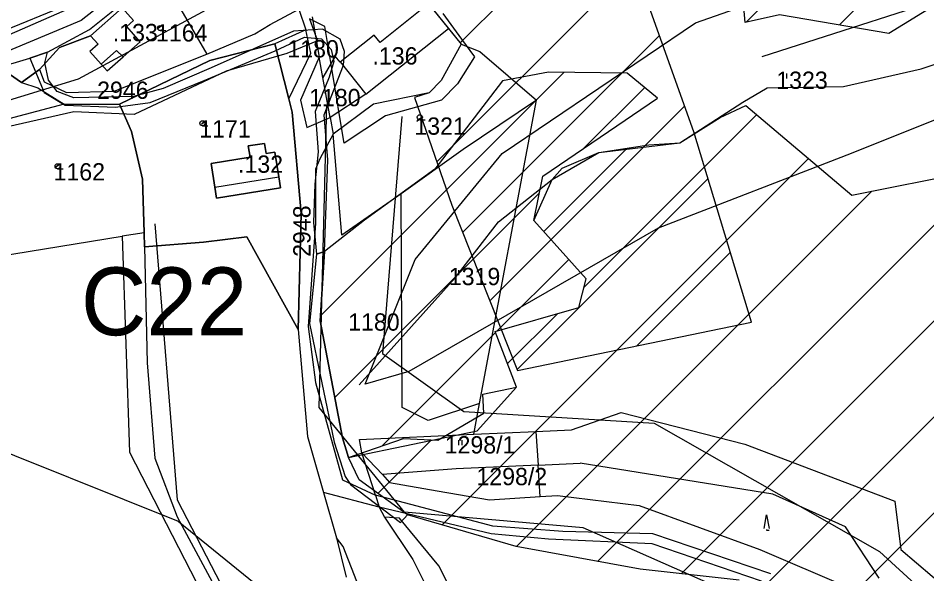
# Model space of a CAD drawing. Extents: x -564810 to -550519, y -1045831 to -1034011.
# Drawn here: x -554719.8 to -554451.9, y -1038207.3 to -1038043.4 of the extents above; entities that cross this region are included whole.
import ezdxf

# ---------------------------------------------------------------- set-up
doc = ezdxf.new("R2010")
doc.units = 0
for name, color, linetype in [('Biokoridory', 7, 'Continuous'), ('Interakční prvky', 7, 'Continuous'), ('KN stav', 7, 'Continuous'), ('Lesní porost', 7, 'Continuous'), ('Obvod KPU', 7, 'Continuous'), ('Odvodněné plochy', 7, 'Continuous'), ('označ pol cest', 7, 'Continuous'), ('Parcelní čísla', 7, 'Continuous'), ('Polní cesty stavající', 7, 'Continuous'), ('přeložka st silnice', 7, 'Continuous'), ('STG', 7, 'Continuous'), ('vodní toky', 7, 'Continuous'), ('Vrstva 22', 7, 'Continuous'), ('Vrstva 33', 7, 'Continuous'), ('Vrstva 39', 7, 'Continuous'), ('Vrstva 4', 7, 'Continuous'), ('zamokř ploch', 7, 'Continuous')]:
    doc.layers.add(name, color=color, linetype=linetype)

msp = doc.modelspace()

# ---------------------------------------------------------------- linework, layer by layer
at = {"layer": 'Biokoridory'}
for points in [[(-554166.15, -1038675.89), (-554257.77, -1038563.66), (-554316.17, -1038448), (-554353.97, -1038355.23), (-554404.36, -1038287.66), (-554483.38, -1038224.68), (-554553.23, -1038193.76), (-554605.91, -1038189.18), (-554631.11, -1038158.26), (-554628.82, -1038068.93)], [(-554606.72, -1038072.44), (-554612.45, -1038142.3), (-554588.4, -1038159.48), (-554532.28, -1038162.91), (-554465.86, -1038200.71), (-554410.89, -1038251.1), (-554375.39, -1038293.47), (-554338.74, -1038339.28), (-554300.95, -1038418.3), (-554240.25, -1038545.42), (-554153.22, -1038648.49)]]:
    msp.add_lwpolyline(points, dxfattribs=at)
at = {"layer": 'Interakční prvky'}
for points in [[(-554500.5, -1038054.71), (-554434.35, -1038033.38), (-554435.99, -1037999.47), (-554429.98, -1037983.06), (-554380.23, -1037878.04)], [(-554679.49, -1038104.09), (-554672.93, -1038185.48), (-554624.38, -1038279.33), (-554562.06, -1038368.6), (-554474.24, -1038597.89)]]:
    msp.add_lwpolyline(points, dxfattribs=at)
at = {"layer": 'KN stav'}
for p, q in [((-554675.77, -1038034.11), (-554664.23, -1038054.02)), ((-554704.76, -1038039.29), (-554735.21, -1038051.7)), ((-554689.19, -1038040.4), (-554698.46, -1038048.64)), ((-554698.46, -1038048.64), (-554689.19, -1038040.4)), ((-554685.87, -1038044.14), (-554689.19, -1038040.4)), ((-554645.54, -1038045.31), (-554637.1, -1038040.83)), ((-554637.1, -1038040.83), (-554634.99, -1038046.89)), ((-554598.81, -1038039.18), (-554613.14, -1038050.57)), ((-554598.81, -1038039.18), (-554592.98, -1038046.51)), ((-554633.17, -1038043.08), (-554631.04, -1038054.95)), ((-554687.84, -1038045.89), (-554685.87, -1038044.14)), ((-554683.84, -1038050.38), (-554687.84, -1038045.89)), ((-554650.02, -1038048.1), (-554645.54, -1038045.31)), ((-554592.98, -1038046.51), (-554589.17, -1038051.13)), ((-554698.46, -1038048.64), (-554707.68, -1038052.06)), ((-554707.68, -1038052.06), (-554698.46, -1038048.64)), ((-554698.46, -1038048.64), (-554696.29, -1038051.08)), ((-554664.23, -1038054.02), (-554650.02, -1038048.1)), ((-554634.99, -1038046.89), (-554644.11, -1038051.04)), ((-554633.57, -1038053.8), (-554634.99, -1038046.89)), ((-554614.86, -1038048.41), (-554624.87, -1038056.37)), ((-554613.14, -1038050.57), (-554614.86, -1038048.41)), ((-554707.68, -1038052.06), (-554713.59, -1038058.59)), ((-554713.59, -1038058.59), (-554707.68, -1038052.06)), ((-554696.29, -1038051.08), (-554698.7, -1038053.23)), ((-554688.85, -1038054.84), (-554683.84, -1038050.38)), ((-554644.11, -1038051.04), (-554663.28, -1038055.94)), ((-554663.28, -1038055.94), (-554644.11, -1038051.04)), ((-554644.11, -1038051.04), (-554640.04, -1038067.24)), ((-554640.04, -1038067.24), (-554644.11, -1038051.04)), ((-554589.17, -1038051.13), (-554595.08, -1038061.87)), ((-554589.17, -1038051.13), (-554583.68, -1038053.32)), ((-554698.7, -1038053.23), (-554695.35, -1038057)), ((-554691.52, -1038065), (-554664.23, -1038054.02)), ((-554640.04, -1038067.24), (-554633.57, -1038053.8)), ((-554626.38, -1038054.65), (-554629.98, -1038060.9)), ((-554624.87, -1038056.37), (-554626.38, -1038054.65)), ((-554583.68, -1038053.32), (-554566.98, -1038067.58)), ((-554718.89, -1038062.44), (-554728.28, -1038055.91)), ((-554728.28, -1038055.91), (-554718.89, -1038062.44)), ((-554695.35, -1038057), (-554693.55, -1038059.02)), ((-554693.55, -1038059.02), (-554688.85, -1038054.84)), ((-554663.28, -1038055.94), (-554689.95, -1038068.83)), ((-554689.95, -1038068.83), (-554663.28, -1038055.94)), ((-554631.04, -1038054.95), (-554636.6, -1038067.6)), ((-554629.98, -1038060.9), (-554631.04, -1038054.95)), ((-554713.59, -1038058.59), (-554718.89, -1038062.44)), ((-554718.89, -1038062.44), (-554713.59, -1038058.59)), ((-554713.59, -1038058.59), (-554712.2, -1038062.22)), ((-554718.89, -1038062.44), (-554714.04, -1038064)), ((-554712.2, -1038062.22), (-554705.57, -1038065.4)), ((-554627.86, -1038072.74), (-554629.98, -1038060.9)), ((-554595.08, -1038061.87), (-554598.69, -1038065.42)), ((-554714.04, -1038064), (-554706.24, -1038068.84)), ((-554705.57, -1038065.4), (-554691.52, -1038065)), ((-554598.69, -1038065.42), (-554615.11, -1038068.85)), ((-554640.04, -1038067.24), (-554639.04, -1038071.2)), ((-554639.04, -1038071.2), (-554640.04, -1038067.24)), ((-554636.6, -1038067.6), (-554634.71, -1038075.71)), ((-554566.98, -1038067.58), (-554588.58, -1038082.18)), ((-554583.79, -1038157.08), (-554566.98, -1038067.58)), ((-554706.24, -1038068.84), (-554729.53, -1038074.97)), ((-554706.24, -1038068.84), (-554689.95, -1038068.83)), ((-554689.95, -1038068.83), (-554686.4, -1038076.9)), ((-554686.4, -1038076.9), (-554689.95, -1038068.83)), ((-554615.11, -1038068.85), (-554626.98, -1038077.66)), ((-554639.04, -1038071.2), (-554636.35, -1038101.08)), ((-554636.35, -1038101.08), (-554639.04, -1038071.2)), ((-554634.71, -1038075.71), (-554627.86, -1038072.74)), ((-554627.86, -1038072.74), (-554626.98, -1038077.66)), ((-554686.4, -1038076.9), (-554683.13, -1038090.94)), ((-554683.13, -1038090.94), (-554686.4, -1038076.9)), ((-554626.98, -1038077.66), (-554630.93, -1038084.89)), ((-554624.36, -1038107.44), (-554626.98, -1038077.66)), ((-554647.2, -1038080.37), (-554651.98, -1038081.13)), ((-554651.98, -1038081.13), (-554647.2, -1038080.37)), ((-554651.98, -1038081.13), (-554651.46, -1038084.45)), ((-554651.46, -1038084.45), (-554651.98, -1038081.13)), ((-554646.72, -1038083.4), (-554647.2, -1038080.37)), ((-554647.2, -1038080.37), (-554646.72, -1038083.4)), ((-554644.15, -1038082.99), (-554646.72, -1038083.4)), ((-554646.72, -1038083.4), (-554644.15, -1038082.99)), ((-554643, -1038090.27), (-554644.15, -1038082.99)), ((-554644.15, -1038082.99), (-554643, -1038090.27)), ((-554588.58, -1038082.18), (-554606.88, -1038095.3)), ((-554651.46, -1038084.45), (-554662.97, -1038086.27)), ((-554662.97, -1038086.27), (-554651.46, -1038084.45)), ((-554662.97, -1038086.27), (-554661.87, -1038093.25)), ((-554661.87, -1038093.25), (-554662.97, -1038086.27)), ((-554630.93, -1038084.89), (-554632.13, -1038087.98)), ((-554632.13, -1038087.98), (-554632.12, -1038103.94)), ((-554683.13, -1038090.94), (-554682.68, -1038106.72)), ((-554682.68, -1038106.72), (-554683.13, -1038090.94)), ((-554642.49, -1038093.51), (-554643, -1038090.27)), ((-554643, -1038090.27), (-554642.49, -1038093.51)), ((-554661.87, -1038093.25), (-554661.35, -1038096.49)), ((-554661.35, -1038096.49), (-554661.87, -1038093.25)), ((-554661.35, -1038096.49), (-554642.49, -1038093.51)), ((-554642.49, -1038093.51), (-554661.35, -1038096.49)), ((-554606.88, -1038095.3), (-554624.36, -1038107.44)), ((-554606.65, -1038158.29), (-554606.88, -1038095.3)), ((-554636.35, -1038101.08), (-554637.28, -1038135.23)), ((-554637.28, -1038135.23), (-554636.35, -1038101.08)), ((-554632.12, -1038103.94), (-554634.33, -1038134.43)), ((-554736.92, -1038115.55), (-554689.12, -1038107.77)), ((-554682.68, -1038106.72), (-554689.12, -1038107.77)), ((-554689.12, -1038107.77), (-554687.04, -1038171.44)), ((-554682.56, -1038110.92), (-554682.68, -1038106.72)), ((-554682.68, -1038106.72), (-554682.56, -1038110.92)), ((-554652.43, -1038107.92), (-554665.21, -1038109.47)), ((-554665.21, -1038109.47), (-554652.43, -1038107.92)), ((-554637.28, -1038135.23), (-554652.43, -1038107.92)), ((-554652.43, -1038107.92), (-554637.28, -1038135.23)), ((-554665.21, -1038109.47), (-554682.56, -1038110.92)), ((-554682.56, -1038110.92), (-554665.21, -1038109.47)), ((-554682.56, -1038110.92), (-554681.79, -1038145.14)), ((-554634.33, -1038134.43), (-554632.12, -1038150.94)), ((-554637.28, -1038135.23), (-554634.5, -1038166.79)), ((-554681.79, -1038145.14), (-554679.56, -1038173.25)), ((-554632.12, -1038150.94), (-554624.25, -1038179.56)), ((-554598.97, -1038162.09), (-554606.65, -1038158.29)), ((-554583.79, -1038157.08), (-554598.97, -1038162.09)), ((-554585.5, -1038166.18), (-554583.79, -1038157.08)), ((-554556.67, -1038164.83), (-554542.04, -1038159.77)), ((-554542.04, -1038159.77), (-554505.56, -1038169.05)), ((-554634.5, -1038166.79), (-554629.78, -1038183.36)), ((-554619.18, -1038167.69), (-554585.5, -1038166.18)), ((-554585.5, -1038166.18), (-554567.2, -1038165.36)), ((-554567.2, -1038165.36), (-554556.67, -1038164.83)), ((-554567.2, -1038165.36), (-554566.52, -1038175.24)), ((-554618.48, -1038171.66), (-554619.18, -1038167.69)), ((-554505.56, -1038169.05), (-554461.35, -1038185.92)), ((-554687.04, -1038171.44), (-554629.46, -1038283.33)), ((-554612.45, -1038178.08), (-554618.48, -1038171.66)), ((-554614.45, -1038184.12), (-554618.48, -1038171.66)), ((-554679.56, -1038173.25), (-554672.97, -1038190.5)), ((-554566.52, -1038175.24), (-554590.64, -1038176.39)), ((-554565.88, -1038184.49), (-554566.52, -1038175.24)), ((-554590.64, -1038176.39), (-554612.45, -1038178.08)), ((-554624.25, -1038179.56), (-554614.45, -1038184.12)), ((-554612.45, -1038178.08), (-554610.3, -1038180.38)), ((-554610.3, -1038180.38), (-554596.33, -1038182.81)), ((-554629.78, -1038183.36), (-554625.99, -1038196.67)), ((-554613.39, -1038187.65), (-554629.78, -1038183.36)), ((-554596.33, -1038182.81), (-554580.84, -1038185.52)), ((-554614.45, -1038184.12), (-554613.39, -1038187.65)), ((-554579.91, -1038193.31), (-554614.45, -1038184.12)), ((-554580.84, -1038185.52), (-554565.88, -1038184.49)), ((-554461.35, -1038185.92), (-554459.59, -1038200.16)), ((-554613.39, -1038187.65), (-554611.83, -1038190.59)), ((-554580.41, -1038195.58), (-554613.39, -1038187.65)), ((-554672.97, -1038190.5), (-554641.09, -1038249.46)), ((-554611.83, -1038190.59), (-554603.43, -1038203.08)), ((-554607.42, -1038190.91), (-554611.83, -1038190.59)), ((-554595.77, -1038205.02), (-554607.42, -1038190.91)), ((-554559.23, -1038194.82), (-554579.91, -1038193.31)), ((-554625.99, -1038196.67), (-554623.12, -1038208.31)), ((-554624.03, -1038199.3), (-554625.99, -1038196.67)), ((-554563.48, -1038197.11), (-554580.41, -1038195.58)), ((-554532.66, -1038195.51), (-554559.23, -1038194.82)), ((-554497.94, -1038207.35), (-554532.66, -1038195.51)), ((-554619.94, -1038209.55), (-554624.03, -1038199.3)), ((-554532.91, -1038198.5), (-554563.48, -1038197.11)), ((-554500.64, -1038209.5), (-554532.91, -1038198.5)), ((-554459.59, -1038200.16), (-554412.18, -1038240.63)), ((-554603.43, -1038203.08), (-554590.28, -1038229.56)), ((-554582.68, -1038230.83), (-554595.77, -1038205.02))]:
    msp.add_line(p, q, dxfattribs=at)
at = {"layer": 'Lesní porost'}
for p, q in [((-554630.69, -1038131.21), (-554558.9, -1038059.42)), ((-554563.5, -1038059.35), (-554577.04, -1038061.88)), ((-554540.22, -1038059.69), (-554563.5, -1038059.35)), ((-554531.29, -1038067.02), (-554540.22, -1038059.69)), ((-554577.04, -1038061.88), (-554597, -1038088.02)), ((-554553.02, -1038081.82), (-554535.1, -1038063.9)), ((-554565.12, -1038090.06), (-554531.29, -1038067.02)), ((-554552.95, -1038122.74), (-554502.06, -1038071.85)), ((-554549.02, -1038203.67), (-554419.08, -1038073.73)), ((-554564.87, -1038106.39), (-554540.56, -1038082.08)), ((-554594.83, -1038192.91), (-554486.76, -1038084.84)), ((-554597, -1038088.02), (-554617.72, -1038102.99)), ((-554567.8, -1038103.13), (-554565.12, -1038090.06)), ((-554524.38, -1038207.31), (-554409.26, -1038092.2)), ((-554626.49, -1038155.29), (-554566.12, -1038094.91)), ((-554572.9, -1038199.27), (-554468.1, -1038094.47)), ((-554617.72, -1038102.99), (-554629.47, -1038112.27)), ((-554552.33, -1038120.34), (-554567.8, -1038103.13)), ((-554501.93, -1038213.14), (-554394.29, -1038105.51)), ((-554629.47, -1038112.27), (-554630.79, -1038132.74)), ((-554578.56, -1038135.64), (-554557.5, -1038114.59)), ((-554554.49, -1038128.77), (-554552.33, -1038120.34)), ((-554485.74, -1038225.24), (-554383.37, -1038122.87)), ((-554579.22, -1038135.83), (-554554.49, -1038128.77)), ((-554575.53, -1038145.33), (-554560.76, -1038130.56)), ((-554630.79, -1038132.74), (-554624.22, -1038167.24)), ((-554612.48, -1038169.56), (-554579.09, -1038136.17)), ((-554572.85, -1038152.23), (-554579.22, -1038135.83)), ((-554582.84, -1038154.36), (-554572.85, -1038152.23)), ((-554582.55, -1038159.95), (-554582.84, -1038154.36)), ((-554596.06, -1038167.87), (-554582.55, -1038159.95)), ((-554624.22, -1038167.24), (-554622.44, -1038172.99)), ((-554622.44, -1038172.99), (-554606.19, -1038167.4)), ((-554613.82, -1038183.61), (-554598.18, -1038167.98)), ((-554606.19, -1038167.4), (-554596.06, -1038167.87))]:
    msp.add_line(p, q, dxfattribs=at)
msp.add_lwpolyline([(-554507.22, -1038209.19), (-554536.4, -1038206), (-554573.04, -1038199.24), (-554605.08, -1038189.94), (-554619.32, -1038179.63), (-554622.44, -1038172.99), (-554584.5, -1038165.15), (-554572.85, -1038152.23), (-554579.22, -1038135.83), (-554554.49, -1038128.77), (-554552.33, -1038120.34), (-554567.8, -1038103.13), (-554562.39, -1038091.06), (-554548.67, -1038083.04), (-554524.77, -1038080.2), (-554512.82, -1038072.74), (-554505.24, -1038069.15), (-554474.03, -1038095.65), (-554439.55, -1038088.79), (-554420.18, -1038071.66), (-554403.35, -1038103.31), (-554391.47, -1038106.2), (-554350.14, -1038191.22), (-554270.7, -1038354.77)], dxfattribs=at)
at = {"layer": 'Obvod KPU'}
for p, q in [((-554629.43, -1038045.93), (-554633.97, -1038043.68)), ((-554633.97, -1038043.68), (-554631.56, -1038050.17)), ((-554594.63, -1038042.1), (-554589.08, -1038049.67)), ((-554627.36, -1038058.27), (-554629.43, -1038045.93)), ((-554631.56, -1038050.17), (-554640.63, -1038053.86)), ((-554589.08, -1038049.67), (-554585.27, -1038054.81)), ((-554640.63, -1038053.86), (-554658.52, -1038059.11)), ((-554585.27, -1038054.81), (-554590.31, -1038062.84)), ((-554658.52, -1038059.11), (-554685.65, -1038071.84)), ((-554626.42, -1038063.74), (-554627.36, -1038058.27)), ((-554624.55, -1038075.13), (-554626.42, -1038063.74)), ((-554590.31, -1038062.84), (-554594.98, -1038067.64)), ((-554594.98, -1038067.64), (-554611.56, -1038072.28)), ((-554703.45, -1038071.08), (-554725.09, -1038076)), ((-554685.65, -1038071.84), (-554703.45, -1038071.08)), ((-554611.56, -1038072.28), (-554623.69, -1038080.26)), ((-554623.69, -1038080.26), (-554624.55, -1038075.13))]:
    msp.add_line(p, q, dxfattribs=at)
at = {"layer": 'Odvodněné plochy'}
msp.add_lwpolyline([(-554620.22, -1037997.56), (-554605.22, -1038019.04), (-554611.24, -1038026.06), (-554605.46, -1038033.93), (-554600.2, -1038037.48), (-554589.17, -1038051.13), (-554595.08, -1038061.87), (-554598.69, -1038065.42), (-554602.98, -1038066.8), (-554591.94, -1038098.56), (-554572.62, -1038147.34), (-554503.6, -1038133.07), (-554520.63, -1038076.93), (-554544.09, -1038011.12), (-554604.82, -1037999.15), (-554620.22, -1037997.56)], dxfattribs=at)
msp.add_lwpolyline([(-554508.2, -1038012.96), (-554453.45, -1038014.8), (-554448.85, -1038039.19), (-554463.12, -1038047.93), (-554495.32, -1038042.41), (-554505.44, -1038044.71)], close=True, dxfattribs=at)
at = {"layer": 'Polní cesty stavající'}
for p, q in [((-554630.08, -1038046.7), (-554638.63, -1038047.3)), ((-554624.91, -1038049.63), (-554630.08, -1038046.7)), ((-554638.63, -1038047.3), (-554662.93, -1038058.08)), ((-554644.1, -1038053.04), (-554635.42, -1038049.03)), ((-554635.42, -1038049.03), (-554630.44, -1038049.58)), ((-554630.44, -1038049.58), (-554627.51, -1038052.66)), ((-554623.59, -1038053.31), (-554624.91, -1038049.63)), ((-554711.16, -1038053.45), (-554716.42, -1038055.24)), ((-554711.97, -1038056.59), (-554711.16, -1038053.45)), ((-554665, -1038061.84), (-554644.1, -1038053.04)), ((-554627.51, -1038052.66), (-554626.72, -1038056.24)), ((-554623.91, -1038057.35), (-554623.59, -1038053.31)), ((-554716.42, -1038055.24), (-554712.14, -1038065.33)), ((-554710.87, -1038061.73), (-554711.97, -1038056.59)), ((-554629.64, -1038071.96), (-554623.91, -1038057.35)), ((-554626.72, -1038056.24), (-554628.18, -1038060.87)), ((-554662.93, -1038058.08), (-554677.1, -1038064.22)), ((-554708.34, -1038065.05), (-554710.87, -1038061.73)), ((-554680.87, -1038068.35), (-554665, -1038061.84)), ((-554628.18, -1038060.87), (-554632.28, -1038070.92)), ((-554712.14, -1038065.33), (-554705.95, -1038069.12)), ((-554703.37, -1038066.92), (-554708.34, -1038065.05)), ((-554677.1, -1038064.22), (-554685.81, -1038066.54)), ((-554685.81, -1038066.54), (-554703.37, -1038066.92)), ((-554705.95, -1038069.12), (-554691.09, -1038069.7)), ((-554691.09, -1038069.7), (-554680.87, -1038068.35)), ((-554632.28, -1038070.92), (-554631.39, -1038082.89)), ((-554628.54, -1038085.19), (-554629.64, -1038071.96)), ((-554631.39, -1038082.89), (-554632.38, -1038092.41)), ((-554629.47, -1038112.27), (-554628.54, -1038085.19)), ((-554632.38, -1038092.41), (-554632.71, -1038103.66)), ((-554632.71, -1038103.66), (-554631.9, -1038113.01)), ((-554631.9, -1038113.01), (-554633.93, -1038133.5)), ((-554629.47, -1038112.27), (-554631.9, -1038113.01)), ((-554631.9, -1038113.01), (-554629.47, -1038112.27)), ((-554630.79, -1038132.74), (-554629.47, -1038112.27)), ((-554633.93, -1038133.5), (-554626.7, -1038168.45)), ((-554624.22, -1038167.24), (-554630.79, -1038132.74)), ((-554622.44, -1038172.99), (-554624.22, -1038167.24)), ((-554626.7, -1038168.45), (-554623.39, -1038178.64)), ((-554619.32, -1038179.63), (-554622.44, -1038172.99)), ((-554623.39, -1038178.64), (-554621.82, -1038181.01)), ((-554605.08, -1038189.94), (-554619.32, -1038179.63)), ((-554621.82, -1038181.01), (-554607.1, -1038192.24)), ((-554607.1, -1038192.24), (-554605.08, -1038189.94))]:
    msp.add_line(p, q, dxfattribs=at)
at = {"layer": 'přeložka st silnice'}
for p, q in [((-554589.51, -1038050.71), (-554548.95, -1038010.16)), ((-554505.2, -1038044.66), (-554474.63, -1038014.09)), ((-554477.69, -1038045.43), (-554452.44, -1038020.18)), ((-554596.36, -1038085.85), (-554538.19, -1038027.68)), ((-554588.77, -1038106.55), (-554530.75, -1038048.53)), ((-554580.75, -1038126.81), (-554523.32, -1038069.38)), ((-554572.72, -1038147.07), (-554516.43, -1038090.77)), ((-554537.44, -1038140.06), (-554509.85, -1038112.48))]:
    msp.add_line(p, q, dxfattribs=at)
at = {"layer": 'STG'}
for points in [[(-554869.18, -1038103.59), (-554792.02, -1038088.89), (-554702, -1038061.32), (-554637.7, -1038026.41), (-554593.61, -1037978.63), (-554527.48, -1037903.29), (-554454, -1037844.49), (-554369.49, -1037815.08), (-554308.86, -1037802.22), (-554193.13, -1037767.31), (-554149.04, -1037743.42)], [(-554261.1, -1038169.74), (-554292.33, -1038127.48), (-554345.61, -1038052.13), (-554428.28, -1038065), (-554474.2, -1038083.37), (-554531.15, -1038105.42), (-554604.64, -1038147.69), (-554617.5, -1038151.36), (-554602.8, -1038114.61), (-554577.08, -1038083.37), (-554520.13, -1038044.78), (-554452.16, -1038020.9), (-554411.74, -1038002.52), (-554288.66, -1037974.96)], [(-554916.94, -1038087.05), (-554847.13, -1038116.45), (-554801.21, -1038136.66), (-554736.91, -1038166.07), (-554672.61, -1038191.79), (-554613.82, -1038239.57), (-554562.38, -1038302.05), (-554505.43, -1038403.11), (-554487.06, -1038482.13), (-554488.9, -1038513.37), (-554521.97, -1038597.9), (-554562.38, -1038706.32), (-554606.47, -1038779.82), (-554654.24, -1038912.13)]]:
    msp.add_lwpolyline(points, dxfattribs=at)
at = {"layer": 'vodní toky'}
msp.add_lwpolyline([(-554666.01, -1038013.84), (-554695.31, -1038036.32), (-554735.84, -1038054.17), (-554758.35, -1038060.56), (-554838.97, -1038073.11), (-554851.29, -1038073.11), (-554868.67, -1038067.16), (-554893.99, -1038066.45), (-554934.53, -1038071.18)], dxfattribs=at)
at = {"layer": 'Vrstva 33'}
msp.add_lwpolyline([(-554619.29, -1038151.54), (-554590.94, -1038120.02), (-554578.16, -1038103.54), (-554562.39, -1038091.06), (-554559.39, -1038087.71), (-554548.67, -1038083.04), (-554533.9, -1038080.78), (-554524.77, -1038080.2), (-554506.12, -1038068.17), (-554499, -1038063.96), (-554476.5, -1038063.57), (-554453.62, -1038058.43), (-554402.71, -1038041.46), (-554373.51, -1038045.38), (-554344.82, -1038054.97), (-554332.55, -1038057.03), (-554311.48, -1038055.08), (-554299.21, -1038053.32), (-554289.18, -1038042.25)], dxfattribs=at)
at = {"layer": 'Vrstva 39'}
for p, q in [((-554668.21, -1038018.02), (-554701.29, -1038044.14)), ((-554698.78, -1038046.76), (-554667.7, -1038021.81)), ((-554701.29, -1038044.14), (-554729.59, -1038055.91)), ((-554711.16, -1038053.45), (-554698.78, -1038046.76)), ((-554716.42, -1038055.24), (-554711.16, -1038053.45)), ((-554739.89, -1038062.21), (-554716.42, -1038055.24))]:
    msp.add_line(p, q, dxfattribs=at)
at = {"layer": 'Vrstva 4'}
for p, q in [((-554617.32, -1038065.86), (-554592.98, -1038046.51)), ((-554695.35, -1038056.99), (-554690.82, -1038052.93)), ((-554690.82, -1038052.93), (-554688.85, -1038054.84)), ((-554624.87, -1038056.36), (-554617.32, -1038065.86)), ((-554617.32, -1038065.86), (-554627.86, -1038072.74)), ((-554661.87, -1038093.24), (-554643, -1038090.26)), ((-554566.52, -1038175.24), (-554554.17, -1038174.65)), ((-554497.31, -1038183.79), (-554554.17, -1038174.65)), ((-554565.88, -1038184.49), (-554560.84, -1038184.22)), ((-554560.84, -1038184.22), (-554536.76, -1038187.2)), ((-554475.86, -1038193.51), (-554497.31, -1038183.79)), ((-554536.76, -1038187.2), (-554501.17, -1038200.16)), ((-554466.01, -1038208.65), (-554475.86, -1038193.51)), ((-554501.17, -1038200.16), (-554475.16, -1038211.23))]:
    msp.add_line(p, q, dxfattribs=at)
at = {"layer": 'zamokř ploch'}
for p, q in [((-554677.92, -1038047.1), (-554676.32, -1038047.1)), ((-554494.3, -1038059.74), (-554494.3, -1038061.24)), ((-554493.3, -1038059.74), (-554493.3, -1038061.24)), ((-554601.41, -1038073.43), (-554599.81, -1038073.43)), ((-554665.5, -1038075.2), (-554663.9, -1038075.2)), ((-554708.19, -1038087.88), (-554706.59, -1038087.88)), ((-554591.02, -1038117.76), (-554591.02, -1038119.26)), ((-554590.02, -1038117.76), (-554590.02, -1038119.26)), ((-554589.99, -1038167.92), (-554589.99, -1038169.42)), ((-554588.99, -1038167.92), (-554588.99, -1038169.42))]:
    msp.add_line(p, q, dxfattribs=at)
for points in [[(-554499.9, -1038193.95), (-554499.2, -1038189.95), (-554498.4, -1038193.95)], [(-554499.2, -1038194.25), (-554499.2, -1038194.45), (-554498.4, -1038194.45)]]:
    msp.add_lwpolyline(points, dxfattribs=at)
for centre in [(-554677.92, -1038046.35), (-554601.41, -1038072.68), (-554665.5, -1038074.44), (-554708.19, -1038087.13)]:
    msp.add_circle(centre, 0.75, dxfattribs=at)

# ---------------------------------------------------------------- texts
at = {"layer": 'označ pol cest'}
msp.add_text('C22', height=20, dxfattribs=at).set_placement((-554701.33, -1038136.96))
at = {"layer": 'Parcelní čísla'}
for s, p in [('1164', (-554679.18, -1038050.31)), ('1180', (-554640.46, -1038055.03)), ('1323', (-554496.3, -1038064.29)), ('2946', (-554696.55, -1038067.24)), ('1180', (-554634.05, -1038069.41)), ('1171', (-554666.45, -1038078.64)), ('1321', (-554603.01, -1038077.82)), ('1162', (-554709.4, -1038091.31)), ('1319', (-554592.85, -1038122.18)), ('1180', (-554622.53, -1038135.61)), ('1298/1', (-554594.07, -1038171.83)), ('1298/2', (-554584.71, -1038181.19))]:
    msp.add_text(s, height=5.1, dxfattribs=at).set_placement(p)
msp.add_text('2948', height=5.1, rotation=90, dxfattribs=at).set_placement((-554633.63, -1038113.84))
at = {"layer": 'Vrstva 22'}
for s, p in [('.133', (-554691.92, -1038050.24)), ('.136', (-554615.36, -1038057.11)), ('.132', (-554655, -1038089.04))]:
    msp.add_text(s, height=5.1, dxfattribs=at).set_placement(p)

doc.saveas('drawing.dxf')
